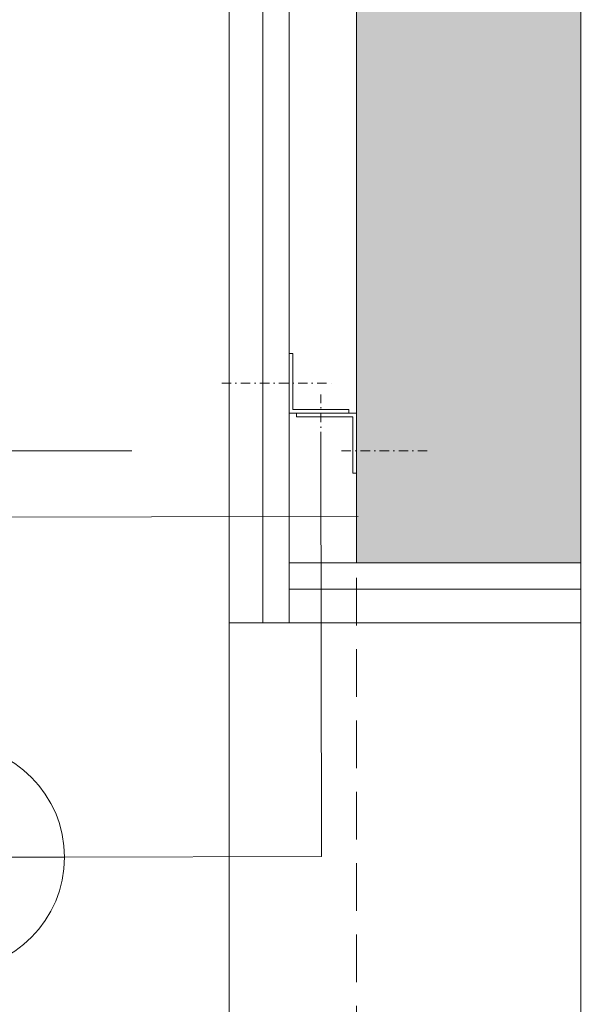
# Model space of a CAD drawing. Header units: millimetres. Extents: x -916886 to 3713765, y -2985421 to 1675785.
# Tile 110 of 656: x 5000 to 5762, y -28329 to -27014. Entities that reach past the tile are written whole.
import ezdxf
from ezdxf.enums import TextEntityAlignment as Align

# ---------------------------------------------------------------- set-up
doc = ezdxf.new("R2010")
doc.units = ezdxf.units.MM
doc.linetypes.add('DASHDOT', pattern=[25.4, 12.7, -6.35, 0, -6.35])
doc.linetypes.add('DASHED', pattern=[19.05, 12.7, -6.35])
doc.layers.get('Defpoints').update_dxf_attribs({"color": 8})
for name, color, linetype, lineweight in [('A99_N_kce-pohl', 1, 'Continuous', 9), ('A99_N_kce-rez-sil', 6, 'Continuous', 18), ('A99_N_kce-rez-ten', 1, 'Continuous', 9), ('A99_N_koty-200', 5, 'Continuous', 5), ('A99_N_koty-200 @ 200', 5, 'Continuous', 5), ('A99_N_koty-200 @ 50 (2)', 5, 'Continuous', 5), ('A99_N_sraf', 252, 'Continuous', 0), ('A99_N_sraf @ 200 VP1', 252, 'Continuous', 0), ('A99_N_sraf @ 200 VP10', 252, 'Continuous', 0), ('A99_N_sraf @ 200 VP11', 252, 'Continuous', 0), ('A99_N_sraf @ 200 VP12', 252, 'Continuous', 0), ('A99_N_sraf @ 200 VP13', 252, 'Continuous', 0), ('A99_N_sraf @ 200 VP14', 252, 'Continuous', 0), ('A99_N_sraf @ 200 VP15', 252, 'Continuous', 0), ('A99_N_sraf @ 200 VP16', 252, 'Continuous', 0), ('A99_N_sraf @ 200 VP17', 252, 'Continuous', 0), ('A99_N_sraf @ 200 VP18', 252, 'Continuous', 0), ('A99_N_sraf @ 200 VP19', 252, 'Continuous', 0), ('A99_N_sraf @ 200 VP2', 252, 'Continuous', 0), ('A99_N_sraf @ 200 VP20', 252, 'Continuous', 0), ('A99_N_sraf @ 200 VP21', 252, 'Continuous', 0), ('A99_N_sraf @ 200 VP22', 252, 'Continuous', 0), ('A99_N_sraf @ 200 VP23', 252, 'Continuous', 0), ('A99_N_sraf @ 200 VP24', 252, 'Continuous', 0), ('A99_N_sraf @ 200 VP25', 252, 'Continuous', 0), ('A99_N_sraf @ 200 VP26', 252, 'Continuous', 0), ('A99_N_sraf @ 200 VP27', 252, 'Continuous', 0), ('A99_N_sraf @ 200 VP28', 252, 'Continuous', 0), ('A99_N_sraf @ 200 VP29', 252, 'Continuous', 0), ('A99_N_sraf @ 200 VP3', 252, 'Continuous', 0), ('A99_N_sraf @ 200 VP30', 252, 'Continuous', 0), ('A99_N_sraf @ 200 VP32', 252, 'Continuous', 0), ('A99_N_sraf @ 200 VP33', 252, 'Continuous', 0), ('A99_N_sraf @ 200 VP34', 252, 'Continuous', 0), ('A99_N_sraf @ 200 VP35', 252, 'Continuous', 0), ('A99_N_sraf @ 200 VP36', 252, 'Continuous', 0), ('A99_N_sraf @ 200 VP37', 252, 'Continuous', 0), ('A99_N_sraf @ 200 VP39', 252, 'Continuous', 0), ('A99_N_sraf @ 200 VP4', 252, 'Continuous', 0), ('A99_N_sraf @ 200 VP40', 252, 'Continuous', 0), ('A99_N_sraf @ 200 VP41', 252, 'Continuous', 0), ('A99_N_sraf @ 200 VP42', 252, 'Continuous', 0), ('A99_N_sraf @ 200 VP43', 252, 'Continuous', 0), ('A99_N_sraf @ 200 VP46', 252, 'Continuous', 0), ('A99_N_sraf @ 200 VP47', 252, 'Continuous', 0), ('A99_N_sraf @ 200 VP48', 252, 'Continuous', 0), ('A99_N_sraf @ 200 VP49', 252, 'Continuous', 0), ('A99_N_sraf @ 200 VP50', 252, 'Continuous', 0), ('A99_N_sraf @ 200 VP51', 252, 'Continuous', 0), ('A99_N_sraf @ 200 VP6', 252, 'Continuous', 0), ('A99_N_sraf @ 200 VP7', 252, 'Continuous', 0), ('A99_N_sraf @ 200 VP8', 252, 'Continuous', 0), ('A99_N_sraf @ 200 VPModel', 252, 'Continuous', 0), ('A99_N_sraf @ 50 (2)', 252, 'Continuous', 0), ('A99_N_znaceni 100', 5, 'Continuous', 5), ('A99_N_znaceni 200', 5, 'Continuous', 5), ('A99_S_kce-pohl', 7, 'Continuous', 5), ('A99_S_kce-rez-sil', 7, 'Continuous', 15), ('A99_S_kce-rez-ten', 7, 'Continuous', 9)]:
    doc.layers.add(name, color=color, linetype=linetype, lineweight=lineweight)
doc.styles.add('A99_kota', font='isocpeur.ttf', dxfattribs={"height": 2})
doc.styles.add('A99_popis', font='isocpeur.ttf')
doc.linetypes.add('IZOLACE', pattern='A,0.00254,-2.54,[134,ltypeshp.shx,S=2.54,R=0,X=-2.54,Y=0],-5.08,[134,ltypeshp.shx,S=2.54,R=180,X=2.54,Y=0],-2.54', length=10.16254)
doc.dimstyles.new('A99_kota_200 new', dxfattribs={"dimscale": 200, "dimtxt": 2, "dimasz": 1.2, "dimexe": 0.5, "dimexo": 1.5, "dimgap": 0.5, "dimtad": 1, "dimdec": 0, "dimzin": 3, "dimdsep": 46, "dimtxsty": 'A99_kota', "dimblk": 'ARCHTICK', "dimcen": 2.5, "dimazin": 2, "dimtfac": 0.75, "dimtdec": 0, "dimtix": 1, "dimtmove": 2, "dimatfit": 0, "dimfxl": 0, "dimtolj": 1, "dimtzin": 0, "dimlwd": 5, "dimlwe": 5, "dimarcsym": 0})
pattern_1 = [(45, (0, 11815), (-42.42641, 42.42641), []), (45, (28.284, 11815), (-42.42641, 42.42641), []), (135, (48.024, 11820.6), (-42.42641, -42.42641), [40, -20]), (135, (62.166, 11834.74), (-42.42641, -42.42641), [40, -20])]
pattern_2 = [(315, (11815, 3e-12), (42.42641, 42.42641), []), (315, (11815, -28.284), (42.42641, 42.42641), []), (45, (11820.6, -48.024), (-42.42641, 42.42641), [40, -20]), (45, (11834.74, -62.166), (-42.42641, 42.42641), [40, -20])]
pattern_3 = [(135, (-11815, -5e-12), (-42.42641, -42.42641), []), (135, (-11815, 28.284), (-42.42641, -42.42641), []), (225, (-11820.6, 48.024), (42.42641, -42.42641), [40, -20]), (225, (-11834.74, 62.166), (42.42641, -42.42641), [40, -20])]

# ---------------------------------------------------------------- blocks, each defined once
blk = doc.blocks.new('_ArchTick')
at = {"color": 0, "linetype": 'ByBlock', "const_width": 0.15}
blk.add_lwpolyline([(-0.5, -0.5), (0.5, 0.5)], dxfattribs=at)
blk = doc.blocks.new('*D2942')
at = {"layer": 'A99_N_koty-200', "color": 0, "linetype": 'Continuous', "lineweight": 5, "transparency": 16777216}
for p, q in [((4865, -25370), (4640, -25370)), ((4665, -27590), (4665, -25370)), ((4865, -27590), (4640, -27590))]:
    blk.add_line(p, q, dxfattribs=at)
at = {"layer": 'Defpoints', "color": 0, "linetype": 'Continuous', "lineweight": 0, "transparency": 16777216}
for p in [(4665, -25370), (5450, -25370), (5450, -27590)]:
    blk.add_point(p, dxfattribs=at)
at = {"layer": 'A99_N_koty-200', "color": 0, "linetype": 'Continuous', "lineweight": 5, "transparency": 16777216, "xscale": 60, "yscale": 60, "zscale": 60}
for p, rotation in [((4665, -25370), 90), ((4665, -27590), 270)]:
    blk.add_blockref('_ArchTick', p, dxfattribs=dict(at, rotation=rotation))
at = {"layer": 'A99_N_koty-200', "color": 0, "linetype": 'Continuous', "transparency": 16777216, "insert": (4590, -26480), "char_height": 100, "attachment_point": 5, "rotation": 90, "style": 'A99_kota'}
blk.add_mtext('\\A1;2220', dxfattribs=at)
blk = doc.blocks.new('*D2943')
at = {"layer": 'A99_N_koty-200', "color": 0, "linetype": 'Continuous', "lineweight": 5, "transparency": 16777216}
for p, q in [((5150, -25370), (4255, -25370)), ((4355, -27590), (4355, -25370)), ((5150, -27590), (4255, -27590))]:
    blk.add_line(p, q, dxfattribs=at)
at = {"layer": 'Defpoints', "color": 0, "linetype": 'Continuous', "lineweight": 0, "transparency": 16777216}
for p in [(4355, -25370), (5450, -25370), (5450, -27590)]:
    blk.add_point(p, dxfattribs=at)
at = {"layer": 'A99_N_koty-200', "color": 0, "linetype": 'Continuous', "lineweight": 5, "transparency": 16777216, "xscale": 240, "yscale": 240, "zscale": 240}
for p, rotation in [((4355, -25370), 90), ((4355, -27590), 270)]:
    blk.add_blockref('_ArchTick', p, dxfattribs=dict(at, rotation=rotation))
at = {"layer": 'A99_N_koty-200', "color": 0, "linetype": 'Continuous', "transparency": 16777216, "insert": (4055, -26480), "char_height": 400, "attachment_point": 5, "rotation": 90, "style": 'A99_kota'}
blk.add_mtext('\\A1;2220', dxfattribs=at)
blk = doc.blocks.new('*D3165')
at = {"layer": 'A99_N_koty-200', "color": 0, "linetype": 'Continuous', "lineweight": 5, "transparency": 16777216}
for p, q in [((4980, -27820), (4255, -27820)), ((4355, -27820), (4355, -32820)), ((5150, -32820), (4255, -32820))]:
    blk.add_line(p, q, dxfattribs=at)
at = {"layer": 'Defpoints', "color": 0, "linetype": 'Continuous', "lineweight": 0, "transparency": 16777216}
for p in [(5280, -27820), (4355, -32820), (5450, -32820)]:
    blk.add_point(p, dxfattribs=at)
at = {"layer": 'A99_N_koty-200', "color": 0, "linetype": 'Continuous', "lineweight": 5, "transparency": 16777216, "xscale": 240, "yscale": 240, "zscale": 240}
for p, rotation in [((4355, -27820), 90), ((4355, -32820), 270)]:
    blk.add_blockref('_ArchTick', p, dxfattribs=dict(at, rotation=rotation))
at = {"layer": 'A99_N_koty-200', "color": 0, "linetype": 'Continuous', "transparency": 16777216, "insert": (4055, -30320), "char_height": 400, "attachment_point": 5, "rotation": 90, "style": 'A99_kota'}
blk.add_mtext('\\A1;5000', dxfattribs=at)
blk = doc.blocks.new('*D3166')
at = {"layer": 'A99_N_koty-200', "color": 0, "linetype": 'Continuous', "lineweight": 5, "transparency": 16777216}
for p, q in [((4865, -27820), (4640, -27820)), ((4665, -27820), (4665, -32820)), ((4865, -32820), (4640, -32820))]:
    blk.add_line(p, q, dxfattribs=at)
at = {"layer": 'Defpoints', "color": 0, "linetype": 'Continuous', "lineweight": 0, "transparency": 16777216}
for p in [(5280, -27820), (4665, -32820), (5450, -32820)]:
    blk.add_point(p, dxfattribs=at)
at = {"layer": 'A99_N_koty-200', "color": 0, "linetype": 'Continuous', "lineweight": 5, "transparency": 16777216, "xscale": 60, "yscale": 60, "zscale": 60}
for p, rotation in [((4665, -27820), 90), ((4665, -32820), 270)]:
    blk.add_blockref('_ArchTick', p, dxfattribs=dict(at, rotation=rotation))
at = {"layer": 'A99_N_koty-200', "color": 0, "linetype": 'Continuous', "transparency": 16777216, "insert": (4590, -30320), "char_height": 100, "attachment_point": 5, "rotation": 90, "style": 'A99_kota'}
blk.add_mtext('\\A1;5000', dxfattribs=at)
blk = doc.blocks.new('*D4035')
at = {"layer": 'A99_N_koty-200', "color": 0, "linetype": 'Continuous', "lineweight": 5, "transparency": 16777216}
for p, q in [((4355, -27590), (4355, -27350)), ((5150, -27590), (4255, -27590)), ((4355, -27820), (4355, -27590)), ((4980, -27820), (4255, -27820)), ((4355, -27820), (4355, -28060))]:
    blk.add_line(p, q, dxfattribs=at)
at = {"layer": 'Defpoints', "color": 0, "linetype": 'Continuous', "lineweight": 0, "transparency": 16777216}
for p in [(4355, -27590), (5450, -27590), (5280, -27820)]:
    blk.add_point(p, dxfattribs=at)
at = {"layer": 'A99_N_koty-200', "color": 0, "linetype": 'Continuous', "lineweight": 5, "transparency": 16777216, "xscale": 240, "yscale": 240, "zscale": 240}
for p, rotation in [((4355, -27590), 270), ((4355, -27820), 90)]:
    blk.add_blockref('_ArchTick', p, dxfattribs=dict(at, rotation=rotation))
at = {"layer": 'A99_N_koty-200', "color": 0, "linetype": 'Continuous', "transparency": 16777216, "insert": (4055, -28400), "char_height": 400, "attachment_point": 5, "rotation": 90, "style": 'A99_kota'}
blk.add_mtext('\\A1;230', dxfattribs=at)
blk = doc.blocks.new('*D4036')
at = {"layer": 'A99_N_koty-200', "color": 0, "linetype": 'Continuous', "lineweight": 5, "transparency": 16777216}
for p, q in [((4865, -27590), (4640, -27590)), ((4665, -27820), (4665, -27590)), ((4865, -27820), (4640, -27820))]:
    blk.add_line(p, q, dxfattribs=at)
at = {"layer": 'Defpoints', "color": 0, "linetype": 'Continuous', "lineweight": 0, "transparency": 16777216}
for p in [(4665, -27590), (5450, -27590), (5280, -27820)]:
    blk.add_point(p, dxfattribs=at)
at = {"layer": 'A99_N_koty-200', "color": 0, "linetype": 'Continuous', "lineweight": 5, "transparency": 16777216, "xscale": 60, "yscale": 60, "zscale": 60}
for p, rotation in [((4665, -27590), 90), ((4665, -27820), 270)]:
    blk.add_blockref('_ArchTick', p, dxfattribs=dict(at, rotation=rotation))
at = {"layer": 'A99_N_koty-200', "color": 0, "linetype": 'Continuous', "transparency": 16777216, "insert": (4590, -27690), "char_height": 100, "attachment_point": 5, "rotation": 90, "style": 'A99_kota'}
blk.add_mtext('\\A1;230', dxfattribs=at)
blk = doc.blocks.new('*D4074')
at = {"layer": 'A99_N_koty-200', "color": 0, "linetype": 'Continuous', "lineweight": 5, "transparency": 16777216}
for p, q in [((4465, -18370), (4240, -18370)), ((4265, -18370), (4265, -27820)), ((4465, -27820), (4240, -27820))]:
    blk.add_line(p, q, dxfattribs=at)
at = {"layer": 'Defpoints', "color": 0, "linetype": 'Continuous', "lineweight": 0, "transparency": 16777216}
for p in [(4812.5, -18370), (4265, -27820), (5280, -27820)]:
    blk.add_point(p, dxfattribs=at)
at = {"layer": 'A99_N_koty-200', "color": 0, "linetype": 'Continuous', "lineweight": 5, "transparency": 16777216, "xscale": 60, "yscale": 60, "zscale": 60}
for p, rotation in [((4265, -18370), 90), ((4265, -27820), 270)]:
    blk.add_blockref('_ArchTick', p, dxfattribs=dict(at, rotation=rotation))
at = {"layer": 'A99_N_koty-200', "color": 0, "linetype": 'Continuous', "transparency": 16777216, "insert": (4190, -23095), "char_height": 100, "attachment_point": 5, "rotation": 90, "style": 'A99_kota'}
blk.add_mtext('\\A1;9450', dxfattribs=at)
blk = doc.blocks.new('*D4075')
at = {"layer": 'A99_N_koty-200', "color": 0, "linetype": 'Continuous', "lineweight": 5, "transparency": 16777216}
for p, q in [((4377.5, -18370), (3477.5, -18370)), ((3577.5, -18370), (3577.5, -27820)), ((4377.5, -27820), (3477.5, -27820))]:
    blk.add_line(p, q, dxfattribs=at)
at = {"layer": 'Defpoints', "color": 0, "linetype": 'Continuous', "lineweight": 0, "transparency": 16777216}
for p in [(4812.5, -18370), (3577.5, -27820), (5280, -27820)]:
    blk.add_point(p, dxfattribs=at)
at = {"layer": 'A99_N_koty-200', "color": 0, "linetype": 'Continuous', "lineweight": 5, "transparency": 16777216, "xscale": 240, "yscale": 240, "zscale": 240}
for p, rotation in [((3577.5, -18370), 90), ((3577.5, -27820), 270)]:
    blk.add_blockref('_ArchTick', p, dxfattribs=dict(at, rotation=rotation))
at = {"layer": 'A99_N_koty-200', "color": 0, "linetype": 'Continuous', "transparency": 16777216, "insert": (3277.5, -23400), "char_height": 400, "attachment_point": 5, "rotation": 90, "style": 'A99_kota'}
blk.add_mtext('\\A1;9450', dxfattribs=at)
blk = doc.blocks.new('*D4080')
at = {"layer": 'A99_N_koty-200', "color": 0, "linetype": 'Continuous', "lineweight": 5, "transparency": 16777216}
for p, q in [((4377.5, -27820), (3477.5, -27820)), ((3577.5, -27820), (3577.5, -29800.6)), ((3577.5, -32670), (3577.5, -31080.6)), ((4377.5, -32670), (3477.5, -32670))]:
    blk.add_line(p, q, dxfattribs=at)
at = {"layer": 'Defpoints', "color": 0, "linetype": 'Continuous', "lineweight": 0, "transparency": 16777216}
for p in [(5280, -27820), (3577.5, -32670), (5280, -32670)]:
    blk.add_point(p, dxfattribs=at)
at = {"layer": 'A99_N_koty-200', "color": 0, "linetype": 'Continuous', "lineweight": 5, "transparency": 16777216, "xscale": 240, "yscale": 240, "zscale": 240}
for p, rotation in [((3577.5, -27820), 90), ((3577.5, -32670), 270)]:
    blk.add_blockref('_ArchTick', p, dxfattribs=dict(at, rotation=rotation))
at = {"layer": 'A99_N_koty-200', "color": 0, "linetype": 'Continuous', "transparency": 16777216, "insert": (3317.5, -30440.6), "char_height": 400, "attachment_point": 5, "rotation": 90, "style": 'A99_kota'}
blk.add_mtext('\\A1;4850', dxfattribs=at)
blk = doc.blocks.new('*D4081')
at = {"layer": 'A99_N_koty-200', "color": 0, "linetype": 'Continuous', "lineweight": 5, "transparency": 16777216}
for p, q in [((4465, -27820), (4240, -27820)), ((4265, -27820), (4265, -30160)), ((4265, -32670), (4265, -30480)), ((4465, -32670), (4240, -32670))]:
    blk.add_line(p, q, dxfattribs=at)
at = {"layer": 'Defpoints', "color": 0, "linetype": 'Continuous', "lineweight": 0, "transparency": 16777216}
for p in [(5280, -27820), (4265, -32670), (5280, -32670)]:
    blk.add_point(p, dxfattribs=at)
at = {"layer": 'A99_N_koty-200', "color": 0, "linetype": 'Continuous', "lineweight": 5, "transparency": 16777216, "xscale": 60, "yscale": 60, "zscale": 60}
for p, rotation in [((4265, -27820), 90), ((4265, -32670), 270)]:
    blk.add_blockref('_ArchTick', p, dxfattribs=dict(at, rotation=rotation))
at = {"layer": 'A99_N_koty-200', "color": 0, "linetype": 'Continuous', "transparency": 16777216, "insert": (4200, -30320), "char_height": 100, "attachment_point": 5, "rotation": 90, "style": 'A99_kota'}
blk.add_mtext('\\A1;4850', dxfattribs=at)
blk = doc.blocks.new('*D4083')
at = {"layer": 'A99_N_koty-200', "color": 0, "linetype": 'Continuous', "lineweight": 5, "transparency": 16777216}
for p, q in [((6500, -27740), (6500, -27680)), ((6300, -27740), (6525, -27740)), ((6500, -27740), (6500, -27820)), ((6300, -27820), (6525, -27820)), ((6500, -27820), (6500, -27880))]:
    blk.add_line(p, q, dxfattribs=at)
at = {"layer": 'Defpoints', "color": 0, "linetype": 'Continuous', "lineweight": 0, "transparency": 16777216}
for p in [(5750, -27740), (5750, -27820), (6500, -27820)]:
    blk.add_point(p, dxfattribs=at)
at = {"layer": 'A99_N_koty-200', "color": 0, "linetype": 'Continuous', "lineweight": 5, "transparency": 16777216, "xscale": 60, "yscale": 60, "zscale": 60}
for p, rotation in [((6500, -27740), 270), ((6500, -27820), 90)]:
    blk.add_blockref('_ArchTick', p, dxfattribs=dict(at, rotation=rotation))
at = {"layer": 'A99_N_koty-200', "color": 0, "linetype": 'Continuous', "transparency": 16777216, "insert": (6430, -27925), "char_height": 100, "attachment_point": 5, "rotation": 90, "style": 'A99_kota'}
blk.add_mtext('\\A1;80', dxfattribs=at)
blk = doc.blocks.new('*D4084')
at = {"layer": 'A99_N_koty-200', "color": 0, "linetype": 'Continuous', "lineweight": 5, "transparency": 16777216}
for p, q in [((7697.5, -27740), (7697.5, -27500)), ((6897.5, -27740), (7797.5, -27740)), ((7697.5, -27740), (7697.5, -27820)), ((6897.5, -27820), (7797.5, -27820)), ((7697.5, -27820), (7697.5, -28060))]:
    blk.add_line(p, q, dxfattribs=at)
at = {"layer": 'Defpoints', "color": 0, "linetype": 'Continuous', "lineweight": 0, "transparency": 16777216}
for p in [(5750, -27740), (5750, -27820), (7697.5, -27820)]:
    blk.add_point(p, dxfattribs=at)
at = {"layer": 'A99_N_koty-200', "color": 0, "linetype": 'Continuous', "lineweight": 5, "transparency": 16777216, "xscale": 240, "yscale": 240, "zscale": 240}
for p, rotation in [((7697.5, -27740), 270), ((7697.5, -27820), 90)]:
    blk.add_blockref('_ArchTick', p, dxfattribs=dict(at, rotation=rotation))
at = {"layer": 'A99_N_koty-200', "color": 0, "linetype": 'Continuous', "transparency": 16777216, "insert": (7362.5, -27220), "char_height": 400, "attachment_point": 5, "rotation": 90, "style": 'A99_kota'}
blk.add_mtext('\\A1;80', dxfattribs=at)
blk = doc.blocks.new('*U20')
at = {"color": 0, "linetype": 'ByBlock'}
blk.add_line((-3.02, 0), (3.02, 0), dxfattribs=at)
blk.add_circle((0, 0), 3.02, dxfattribs=at)
at = {"color": 0, "linetype": 'ByBlock', "style": 'A99_popis'}
for tag, p in [('KATEGORIE', (0, 1.31)), ('PRVEK', (0, -1.298))]:
    blk.add_attdef(tag, text='', height=2, dxfattribs=at).set_placement(p, align=Align.MIDDLE_CENTER)
blk = doc.blocks.new('*U5313')
at = {"layer": 'A99_N_sraf @ 200 VP1', "linetype": 'Continuous', "lineweight": 0}
h = blk.add_hatch(dxfattribs=at)
h.set_pattern_fill('ZDIVO-PLYNOSILIK', color=9, scale=0.1)
h.set_pattern_definition(pattern_1)
h.paths.add_polyline_path([(5450, -18520), (5450, -27740), (5750, -27740), (5750, -19160), (5660, -19160), (5660, -19090), (5750, -19090), (5750, -18520)])
at = {"layer": 'A99_N_sraf @ 200 VP10', "linetype": 'Continuous', "lineweight": 0}
h = blk.add_hatch(dxfattribs=at)
h.set_pattern_fill('ZDIVO-PLYNOSILIK', color=9, scale=0.1)
h.set_pattern_definition(pattern_1)
h.paths.add_polyline_path([(5450, -18520), (5450, -27740), (5750, -27740), (5750, -19160), (5660, -19160), (5660, -19090), (5750, -19090), (5750, -18520)])
at = {"layer": 'A99_N_sraf @ 200 VP11', "linetype": 'Continuous', "lineweight": 0}
h = blk.add_hatch(dxfattribs=at)
h.set_pattern_fill('ZDIVO-PLYNOSILIK', color=9, scale=0.1)
h.set_pattern_definition(pattern_1)
h.paths.add_polyline_path([(5450, -18520), (5450, -27740), (5750, -27740), (5750, -19160), (5660, -19160), (5660, -19090), (5750, -19090), (5750, -18520)])
at = {"layer": 'A99_N_sraf @ 200 VP12', "linetype": 'Continuous', "lineweight": 0}
h = blk.add_hatch(dxfattribs=at)
h.set_pattern_fill('ZDIVO-PLYNOSILIK', color=9, scale=0.1)
h.set_pattern_definition(pattern_1)
h.paths.add_polyline_path([(5450, -18520), (5450, -27740), (5750, -27740), (5750, -19160), (5660, -19160), (5660, -19090), (5750, -19090), (5750, -18520)])
at = {"layer": 'A99_N_sraf @ 200 VP13', "linetype": 'Continuous', "lineweight": 0}
h = blk.add_hatch(dxfattribs=at)
h.set_pattern_fill('ZDIVO-PLYNOSILIK', color=9, scale=0.1)
h.set_pattern_definition(pattern_2)
h.paths.add_polyline_path([(5450, -18520), (5450, -27740), (5750, -27740), (5750, -19160), (5660, -19160), (5660, -19090), (5750, -19090), (5750, -18520)])
at = {"layer": 'A99_N_sraf @ 200 VP14', "linetype": 'Continuous', "lineweight": 0}
h = blk.add_hatch(dxfattribs=at)
h.set_pattern_fill('ZDIVO-PLYNOSILIK', color=9, scale=0.1)
h.set_pattern_definition(pattern_1)
h.paths.add_polyline_path([(5450, -18520), (5450, -27740), (5750, -27740), (5750, -19160), (5660, -19160), (5660, -19090), (5750, -19090), (5750, -18520)])
at = {"layer": 'A99_N_sraf @ 200 VP15', "linetype": 'Continuous', "lineweight": 0}
h = blk.add_hatch(dxfattribs=at)
h.set_pattern_fill('ZDIVO-PLYNOSILIK', color=9, scale=0.1)
h.set_pattern_definition(pattern_1)
h.paths.add_polyline_path([(5450, -18520), (5450, -27740), (5750, -27740), (5750, -19160), (5660, -19160), (5660, -19090), (5750, -19090), (5750, -18520)])
at = {"layer": 'A99_N_sraf @ 200 VP16', "linetype": 'Continuous', "lineweight": 0}
h = blk.add_hatch(dxfattribs=at)
h.set_pattern_fill('ZDIVO-PLYNOSILIK', color=9, scale=0.1)
h.set_pattern_definition(pattern_2)
h.paths.add_polyline_path([(5450, -18520), (5450, -27740), (5750, -27740), (5750, -19160), (5660, -19160), (5660, -19090), (5750, -19090), (5750, -18520)])
at = {"layer": 'A99_N_sraf @ 200 VP17', "linetype": 'Continuous', "lineweight": 0}
h = blk.add_hatch(dxfattribs=at)
h.set_pattern_fill('ZDIVO-PLYNOSILIK', color=9, scale=0.1)
h.set_pattern_definition(pattern_1)
h.paths.add_polyline_path([(5450, -18520), (5450, -27740), (5750, -27740), (5750, -19160), (5660, -19160), (5660, -19090), (5750, -19090), (5750, -18520)])
at = {"layer": 'A99_N_sraf @ 200 VP18', "linetype": 'Continuous', "lineweight": 0}
h = blk.add_hatch(dxfattribs=at)
h.set_pattern_fill('ZDIVO-PLYNOSILIK', color=9, scale=0.1)
h.set_pattern_definition(pattern_3)
h.paths.add_polyline_path([(5450, -18520), (5450, -27740), (5750, -27740), (5750, -19160), (5660, -19160), (5660, -19090), (5750, -19090), (5750, -18520)])
at = {"layer": 'A99_N_sraf @ 200 VP19', "linetype": 'Continuous', "lineweight": 0}
h = blk.add_hatch(dxfattribs=at)
h.set_pattern_fill('ZDIVO-PLYNOSILIK', color=9, scale=0.1)
h.set_pattern_definition(pattern_2)
h.paths.add_polyline_path([(5450, -18520), (5450, -27740), (5750, -27740), (5750, -19160), (5660, -19160), (5660, -19090), (5750, -19090), (5750, -18520)])
at = {"layer": 'A99_N_sraf @ 200 VP2', "linetype": 'Continuous', "lineweight": 0}
h = blk.add_hatch(dxfattribs=at)
h.set_pattern_fill('ZDIVO-PLYNOSILIK', color=9, scale=0.1)
h.set_pattern_definition(pattern_1)
h.paths.add_polyline_path([(5450, -18520), (5450, -27740), (5750, -27740), (5750, -19160), (5660, -19160), (5660, -19090), (5750, -19090), (5750, -18520)])
at = {"layer": 'A99_N_sraf @ 200 VP20', "linetype": 'Continuous', "lineweight": 0}
h = blk.add_hatch(dxfattribs=at)
h.set_pattern_fill('ZDIVO-PLYNOSILIK', color=9, scale=0.1)
h.set_pattern_definition(pattern_1)
h.paths.add_polyline_path([(5450, -18520), (5450, -27740), (5750, -27740), (5750, -19160), (5660, -19160), (5660, -19090), (5750, -19090), (5750, -18520)])
at = {"layer": 'A99_N_sraf @ 200 VP21', "linetype": 'Continuous', "lineweight": 0}
h = blk.add_hatch(dxfattribs=at)
h.set_pattern_fill('ZDIVO-PLYNOSILIK', color=9, scale=0.1)
h.set_pattern_definition(pattern_1)
h.paths.add_polyline_path([(5450, -18520), (5450, -27740), (5750, -27740), (5750, -19160), (5660, -19160), (5660, -19090), (5750, -19090), (5750, -18520)])
at = {"layer": 'A99_N_sraf @ 200 VP22', "linetype": 'Continuous', "lineweight": 0}
h = blk.add_hatch(dxfattribs=at)
h.set_pattern_fill('ZDIVO-PLYNOSILIK', color=9, scale=0.1)
h.set_pattern_definition(pattern_3)
h.paths.add_polyline_path([(5450, -18520), (5450, -27740), (5750, -27740), (5750, -19160), (5660, -19160), (5660, -19090), (5750, -19090), (5750, -18520)])
at = {"layer": 'A99_N_sraf @ 200 VP23', "linetype": 'Continuous', "lineweight": 0}
h = blk.add_hatch(dxfattribs=at)
h.set_pattern_fill('ZDIVO-PLYNOSILIK', color=9, scale=0.1)
h.set_pattern_definition(pattern_2)
h.paths.add_polyline_path([(5450, -18520), (5450, -27740), (5750, -27740), (5750, -19160), (5660, -19160), (5660, -19090), (5750, -19090), (5750, -18520)])
at = {"layer": 'A99_N_sraf @ 200 VP24', "linetype": 'Continuous', "lineweight": 0}
h = blk.add_hatch(dxfattribs=at)
h.set_pattern_fill('ZDIVO-PLYNOSILIK', color=9, scale=0.1)
h.set_pattern_definition(pattern_1)
h.paths.add_polyline_path([(5450, -18520), (5450, -27740), (5750, -27740), (5750, -19160), (5660, -19160), (5660, -19090), (5750, -19090), (5750, -18520)])
at = {"layer": 'A99_N_sraf @ 200 VP25', "linetype": 'Continuous', "lineweight": 0}
h = blk.add_hatch(dxfattribs=at)
h.set_pattern_fill('ZDIVO-PLYNOSILIK', color=9, scale=0.1)
h.set_pattern_definition(pattern_1)
h.paths.add_polyline_path([(5450, -18520), (5450, -27740), (5750, -27740), (5750, -19160), (5660, -19160), (5660, -19090), (5750, -19090), (5750, -18520)])
at = {"layer": 'A99_N_sraf @ 200 VP26', "linetype": 'Continuous', "lineweight": 0}
h = blk.add_hatch(dxfattribs=at)
h.set_pattern_fill('ZDIVO-PLYNOSILIK', color=9, scale=0.1)
h.set_pattern_definition(pattern_1)
h.paths.add_polyline_path([(5450, -18520), (5450, -27740), (5750, -27740), (5750, -19160), (5660, -19160), (5660, -19090), (5750, -19090), (5750, -18520)])
at = {"layer": 'A99_N_sraf @ 200 VP27', "linetype": 'Continuous', "lineweight": 0}
h = blk.add_hatch(dxfattribs=at)
h.set_pattern_fill('ZDIVO-PLYNOSILIK', color=9, scale=0.1)
h.set_pattern_definition(pattern_3)
h.paths.add_polyline_path([(5450, -18520), (5450, -27740), (5750, -27740), (5750, -19160), (5660, -19160), (5660, -19090), (5750, -19090), (5750, -18520)])
at = {"layer": 'A99_N_sraf @ 200 VP28', "linetype": 'Continuous', "lineweight": 0}
h = blk.add_hatch(dxfattribs=at)
h.set_pattern_fill('ZDIVO-PLYNOSILIK', color=9, scale=0.1)
h.set_pattern_definition(pattern_1)
h.paths.add_polyline_path([(5450, -18520), (5450, -27740), (5750, -27740), (5750, -19160), (5660, -19160), (5660, -19090), (5750, -19090), (5750, -18520)])
at = {"layer": 'A99_N_sraf @ 200 VP29', "linetype": 'Continuous', "lineweight": 0}
h = blk.add_hatch(dxfattribs=at)
h.set_pattern_fill('ZDIVO-PLYNOSILIK', color=9, scale=0.1)
h.set_pattern_definition(pattern_1)
h.paths.add_polyline_path([(5450, -18520), (5450, -27740), (5750, -27740), (5750, -19160), (5660, -19160), (5660, -19090), (5750, -19090), (5750, -18520)])
at = {"layer": 'A99_N_sraf @ 200 VP3', "linetype": 'Continuous', "lineweight": 0}
h = blk.add_hatch(dxfattribs=at)
h.set_pattern_fill('ZDIVO-PLYNOSILIK', color=9, scale=0.1)
h.set_pattern_definition(pattern_1)
h.paths.add_polyline_path([(5450, -18520), (5450, -27740), (5750, -27740), (5750, -19160), (5660, -19160), (5660, -19090), (5750, -19090), (5750, -18520)])
at = {"layer": 'A99_N_sraf @ 200 VP30', "linetype": 'Continuous', "lineweight": 0}
h = blk.add_hatch(dxfattribs=at)
h.set_pattern_fill('ZDIVO-PLYNOSILIK', color=9, scale=0.1)
h.set_pattern_definition(pattern_1)
h.paths.add_polyline_path([(5450, -18520), (5450, -27740), (5750, -27740), (5750, -19160), (5660, -19160), (5660, -19090), (5750, -19090), (5750, -18520)])
at = {"layer": 'A99_N_sraf @ 200 VP32', "linetype": 'Continuous', "lineweight": 0}
h = blk.add_hatch(dxfattribs=at)
h.set_pattern_fill('ZDIVO-PLYNOSILIK', color=9, scale=0.1)
h.set_pattern_definition(pattern_1)
h.paths.add_polyline_path([(5450, -18520), (5450, -27740), (5750, -27740), (5750, -19160), (5660, -19160), (5660, -19090), (5750, -19090), (5750, -18520)])
at = {"layer": 'A99_N_sraf @ 200 VP33', "linetype": 'Continuous', "lineweight": 0}
h = blk.add_hatch(dxfattribs=at)
h.set_pattern_fill('ZDIVO-PLYNOSILIK', color=9, scale=0.1)
h.set_pattern_definition(pattern_1)
h.paths.add_polyline_path([(5450, -18520), (5450, -27740), (5750, -27740), (5750, -19160), (5660, -19160), (5660, -19090), (5750, -19090), (5750, -18520)])
at = {"layer": 'A99_N_sraf @ 200 VP34', "linetype": 'Continuous', "lineweight": 0}
h = blk.add_hatch(dxfattribs=at)
h.set_pattern_fill('ZDIVO-PLYNOSILIK', color=9, scale=0.1)
h.set_pattern_definition(pattern_1)
h.paths.add_polyline_path([(5450, -18520), (5450, -27740), (5750, -27740), (5750, -19160), (5660, -19160), (5660, -19090), (5750, -19090), (5750, -18520)])
at = {"layer": 'A99_N_sraf @ 200 VP35', "linetype": 'Continuous', "lineweight": 0}
h = blk.add_hatch(dxfattribs=at)
h.set_pattern_fill('ZDIVO-PLYNOSILIK', color=9, scale=0.1)
h.set_pattern_definition(pattern_1)
h.paths.add_polyline_path([(5450, -18520), (5450, -27740), (5750, -27740), (5750, -19160), (5660, -19160), (5660, -19090), (5750, -19090), (5750, -18520)])
at = {"layer": 'A99_N_sraf @ 200 VP36', "linetype": 'Continuous', "lineweight": 0}
h = blk.add_hatch(dxfattribs=at)
h.set_pattern_fill('ZDIVO-PLYNOSILIK', color=9, scale=0.1)
h.set_pattern_definition(pattern_1)
h.paths.add_polyline_path([(5450, -18520), (5450, -27740), (5750, -27740), (5750, -19160), (5660, -19160), (5660, -19090), (5750, -19090), (5750, -18520)])
at = {"layer": 'A99_N_sraf @ 200 VP37', "linetype": 'Continuous', "lineweight": 0}
h = blk.add_hatch(dxfattribs=at)
h.set_pattern_fill('ZDIVO-PLYNOSILIK', color=9, scale=0.1)
h.set_pattern_definition(pattern_1)
h.paths.add_polyline_path([(5450, -18520), (5450, -27740), (5750, -27740), (5750, -19160), (5660, -19160), (5660, -19090), (5750, -19090), (5750, -18520)])
at = {"layer": 'A99_N_sraf @ 200 VP39', "linetype": 'Continuous', "lineweight": 0}
h = blk.add_hatch(dxfattribs=at)
h.set_pattern_fill('ZDIVO-PLYNOSILIK', color=9, scale=0.1)
h.set_pattern_definition(pattern_1)
h.paths.add_polyline_path([(5450, -18520), (5450, -27740), (5750, -27740), (5750, -19160), (5660, -19160), (5660, -19090), (5750, -19090), (5750, -18520)])
at = {"layer": 'A99_N_sraf @ 200 VP4', "linetype": 'Continuous', "lineweight": 0}
h = blk.add_hatch(dxfattribs=at)
h.set_pattern_fill('ZDIVO-PLYNOSILIK', color=9, scale=0.1)
h.set_pattern_definition(pattern_1)
h.paths.add_polyline_path([(5450, -18520), (5450, -27740), (5750, -27740), (5750, -19160), (5660, -19160), (5660, -19090), (5750, -19090), (5750, -18520)])
at = {"layer": 'A99_N_sraf @ 200 VP40', "linetype": 'Continuous', "lineweight": 0}
h = blk.add_hatch(dxfattribs=at)
h.set_pattern_fill('ZDIVO-PLYNOSILIK', color=9, scale=0.1)
h.set_pattern_definition(pattern_1)
h.paths.add_polyline_path([(5450, -18520), (5450, -27740), (5750, -27740), (5750, -19160), (5660, -19160), (5660, -19090), (5750, -19090), (5750, -18520)])
at = {"layer": 'A99_N_sraf @ 200 VP41', "linetype": 'Continuous', "lineweight": 0}
h = blk.add_hatch(dxfattribs=at)
h.set_pattern_fill('ZDIVO-PLYNOSILIK', color=9, scale=0.1)
h.set_pattern_definition(pattern_1)
h.paths.add_polyline_path([(5450, -18520), (5450, -27740), (5750, -27740), (5750, -19160), (5660, -19160), (5660, -19090), (5750, -19090), (5750, -18520)])
at = {"layer": 'A99_N_sraf @ 200 VP42', "linetype": 'Continuous', "lineweight": 0}
h = blk.add_hatch(dxfattribs=at)
h.set_pattern_fill('ZDIVO-PLYNOSILIK', color=9, scale=0.1)
h.set_pattern_definition(pattern_1)
h.paths.add_polyline_path([(5450, -18520), (5450, -27740), (5750, -27740), (5750, -19160), (5660, -19160), (5660, -19090), (5750, -19090), (5750, -18520)])
at = {"layer": 'A99_N_sraf @ 200 VP43', "linetype": 'Continuous', "lineweight": 0}
h = blk.add_hatch(dxfattribs=at)
h.set_pattern_fill('ZDIVO-PLYNOSILIK', color=9, scale=0.1)
h.set_pattern_definition([(315, (11815, -3e-12), (42.42641, 42.42641), []), (315, (11815, -28.284), (42.42641, 42.42641), []), (45, (11820.6, -48.024), (-42.42641, 42.42641), [40, -20]), (45, (11834.74, -62.166), (-42.42641, 42.42641), [40, -20])])
h.paths.add_polyline_path([(5450, -18520), (5450, -27740), (5750, -27740), (5750, -19160), (5660, -19160), (5660, -19090), (5750, -19090), (5750, -18520)])
at = {"layer": 'A99_N_sraf @ 200 VP46', "linetype": 'Continuous', "lineweight": 0}
h = blk.add_hatch(dxfattribs=at)
h.set_pattern_fill('ZDIVO-PLYNOSILIK', color=9, scale=0.1)
h.set_pattern_definition(pattern_1)
h.paths.add_polyline_path([(5450, -18520), (5450, -27740), (5750, -27740), (5750, -19160), (5660, -19160), (5660, -19090), (5750, -19090), (5750, -18520)])
at = {"layer": 'A99_N_sraf @ 200 VP47', "linetype": 'Continuous', "lineweight": 0}
h = blk.add_hatch(dxfattribs=at)
h.set_pattern_fill('ZDIVO-PLYNOSILIK', color=9, scale=0.1)
h.set_pattern_definition(pattern_1)
h.paths.add_polyline_path([(5450, -18520), (5450, -27740), (5750, -27740), (5750, -19160), (5660, -19160), (5660, -19090), (5750, -19090), (5750, -18520)])
at = {"layer": 'A99_N_sraf @ 200 VP48', "linetype": 'Continuous', "lineweight": 0}
h = blk.add_hatch(dxfattribs=at)
h.set_pattern_fill('ZDIVO-PLYNOSILIK', color=9, scale=0.1)
h.set_pattern_definition(pattern_3)
h.paths.add_polyline_path([(5450, -18520), (5450, -27740), (5750, -27740), (5750, -19160), (5660, -19160), (5660, -19090), (5750, -19090), (5750, -18520)])
at = {"layer": 'A99_N_sraf @ 200 VP49', "linetype": 'Continuous', "lineweight": 0}
h = blk.add_hatch(dxfattribs=at)
h.set_pattern_fill('ZDIVO-PLYNOSILIK', color=9, scale=0.1)
h.set_pattern_definition(pattern_1)
h.paths.add_polyline_path([(5450, -18520), (5450, -27740), (5750, -27740), (5750, -19160), (5660, -19160), (5660, -19090), (5750, -19090), (5750, -18520)])
at = {"layer": 'A99_N_sraf @ 200 VP50', "linetype": 'Continuous', "lineweight": 0}
h = blk.add_hatch(dxfattribs=at)
h.set_pattern_fill('ZDIVO-PLYNOSILIK', color=9, scale=0.1)
h.set_pattern_definition(pattern_1)
h.paths.add_polyline_path([(5450, -18520), (5450, -27740), (5750, -27740), (5750, -19160), (5660, -19160), (5660, -19090), (5750, -19090), (5750, -18520)])
at = {"layer": 'A99_N_sraf @ 200 VP51', "linetype": 'Continuous', "lineweight": 0}
h = blk.add_hatch(dxfattribs=at)
h.set_pattern_fill('ZDIVO-PLYNOSILIK', color=9, scale=0.1)
h.set_pattern_definition(pattern_1)
h.paths.add_polyline_path([(5450, -18520), (5450, -27740), (5750, -27740), (5750, -19160), (5660, -19160), (5660, -19090), (5750, -19090), (5750, -18520)])
at = {"layer": 'A99_N_sraf @ 200 VP6', "linetype": 'Continuous', "lineweight": 0}
h = blk.add_hatch(dxfattribs=at)
h.set_pattern_fill('ZDIVO-PLYNOSILIK', color=9, scale=0.1)
h.set_pattern_definition(pattern_1)
h.paths.add_polyline_path([(5450, -18520), (5450, -27740), (5750, -27740), (5750, -19160), (5660, -19160), (5660, -19090), (5750, -19090), (5750, -18520)])
at = {"layer": 'A99_N_sraf @ 200 VP7', "linetype": 'Continuous', "lineweight": 0}
h = blk.add_hatch(dxfattribs=at)
h.set_pattern_fill('ZDIVO-PLYNOSILIK', color=9, scale=0.1)
h.set_pattern_definition(pattern_1)
h.paths.add_polyline_path([(5450, -18520), (5450, -27740), (5750, -27740), (5750, -19160), (5660, -19160), (5660, -19090), (5750, -19090), (5750, -18520)])
at = {"layer": 'A99_N_sraf @ 200 VP8', "linetype": 'Continuous', "lineweight": 0}
h = blk.add_hatch(dxfattribs=at)
h.set_pattern_fill('ZDIVO-PLYNOSILIK', color=9, scale=0.1)
h.set_pattern_definition(pattern_1)
h.paths.add_polyline_path([(5450, -18520), (5450, -27740), (5750, -27740), (5750, -19160), (5660, -19160), (5660, -19090), (5750, -19090), (5750, -18520)])
at = {"layer": 'A99_N_sraf @ 200 VPModel', "linetype": 'Continuous', "lineweight": 0}
h = blk.add_hatch(dxfattribs=at)
h.set_pattern_fill('ZDIVO-PLYNOSILIK', color=9, scale=0.1)
h.set_pattern_definition(pattern_1)
h.paths.add_polyline_path([(5450, -18520), (5450, -27740), (5750, -27740), (5750, -19160), (5660, -19160), (5660, -19090), (5750, -19090), (5750, -18520)])
at = {"layer": 'A99_N_sraf @ 50 (2)', "linetype": 'Continuous', "lineweight": 0}
h = blk.add_hatch(dxfattribs=at)
h.set_pattern_fill('ZDIVO-PLYNOSILIK', color=9, scale=0.1)
h.set_pattern_definition([(45, (0, 11815), (-10.6066017, 10.6066017), []), (45, (7.071, 11815), (-10.6066017, 10.6066017), []), (135, (12.006, 11816.4), (-10.6066017, -10.6066017), [10, -5]), (135, (15.542, 11819.935), (-10.6066017, -10.6066017), [10, -5])])
h.paths.add_polyline_path([(5450, -18520), (5450, -27740), (5750, -27740), (5750, -19160), (5660, -19160), (5660, -19090), (5750, -19090), (5750, -18520)])
blk = doc.blocks.new('*U4706')
at = {"layer": 'A99_N_koty-200 @ 200', "linetype": 'Continuous'}
dim = blk.add_linear_dim(base=(4355, -25370), p1=(5450, -27590), p2=(5450, -25370), angle=90, dimstyle='A99_kota_200 new', override={"dimscale": 200, "dimtix": 1, "dimtofl": 1, "dimtmove": 1, "dimatfit": 0}, dxfattribs=at)
dim.commit()
dim.dimension.update_dxf_attribs({"geometry": '*D2943', "text_midpoint": (4055, -26480)})
at = {"layer": 'A99_N_koty-200 @ 50 (2)', "linetype": 'Continuous'}
dim = blk.add_linear_dim(base=(4665, -25370), p1=(5450, -27590), p2=(5450, -25370), angle=90, dimstyle='A99_kota_200 new', override={"dimscale": 50, "dimtix": 1, "dimtofl": 1, "dimtmove": 1, "dimatfit": 0}, dxfattribs=at)
dim.commit()
dim.dimension.update_dxf_attribs({"geometry": '*D2942', "text_midpoint": (4590, -26480)})
blk = doc.blocks.new('*U4769')
at = {"layer": 'A99_N_koty-200 @ 200', "linetype": 'Continuous'}
dim = blk.add_linear_dim(base=(4355, -32820), p1=(5280, -27820), p2=(5450, -32820), angle=90, dimstyle='A99_kota_200 new', override={"dimscale": 200, "dimtix": 1, "dimtofl": 1, "dimtmove": 2, "dimatfit": 0}, dxfattribs=at)
dim.commit()
dim.dimension.update_dxf_attribs({"geometry": '*D3165', "text_midpoint": (4055, -30320)})
at = {"layer": 'A99_N_koty-200 @ 50 (2)', "linetype": 'Continuous'}
dim = blk.add_linear_dim(base=(4665, -32820), p1=(5280, -27820), p2=(5450, -32820), angle=90, dimstyle='A99_kota_200 new', override={"dimscale": 50, "dimtix": 1, "dimtofl": 1, "dimtmove": 2, "dimatfit": 0}, dxfattribs=at)
dim.commit()
dim.dimension.update_dxf_attribs({"geometry": '*D3166', "text_midpoint": (4590, -30320)})
blk = doc.blocks.new('*U5036')
at = {"layer": 'A99_N_koty-200 @ 200', "linetype": 'Continuous'}
dim = blk.add_linear_dim(base=(4355, -27590), p1=(5280, -27820), p2=(5450, -27590), angle=90, dimstyle='A99_kota_200 new', override={"dimscale": 200, "dimtix": 1, "dimtofl": 1, "dimtmove": 1, "dimatfit": 0}, dxfattribs=at)
dim.commit()
dim.dimension.update_dxf_attribs({"geometry": '*D4035', "text_midpoint": (4355, -28400), "dimtype": 128})
at = {"layer": 'A99_N_koty-200 @ 50 (2)', "linetype": 'Continuous'}
dim = blk.add_linear_dim(base=(4665, -27590), p1=(5280, -27820), p2=(5450, -27590), angle=90, dimstyle='A99_kota_200 new', override={"dimscale": 50, "dimtix": 1, "dimtofl": 1, "dimtmove": 1, "dimatfit": 0}, dxfattribs=at)
dim.commit()
dim.dimension.update_dxf_attribs({"geometry": '*D4036', "text_midpoint": (4665, -27690), "dimtype": 128})
blk = doc.blocks.new('*U5058')
at = {"layer": 'A99_N_koty-200 @ 200', "linetype": 'Continuous'}
dim = blk.add_linear_dim(base=(3577.5, -27820), p1=(4812.5, -18370), p2=(5280, -27820), angle=270, dimstyle='A99_kota_200 new', override={"dimscale": 200, "dimtix": 1, "dimtofl": 1, "dimtmove": 1, "dimatfit": 0}, dxfattribs=at)
dim.commit()
dim.dimension.update_dxf_attribs({"geometry": '*D4075', "text_midpoint": (3577.5, -23400), "dimtype": 128})
at = {"layer": 'A99_N_koty-200 @ 50 (2)', "linetype": 'Continuous'}
dim = blk.add_linear_dim(base=(4265, -27820), p1=(4812.5, -18370), p2=(5280, -27820), angle=270, dimstyle='A99_kota_200 new', override={"dimscale": 50, "dimtix": 1, "dimtofl": 1, "dimtmove": 1, "dimatfit": 0}, dxfattribs=at)
dim.commit()
dim.dimension.update_dxf_attribs({"geometry": '*D4074', "text_midpoint": (4190, -23095)})
blk = doc.blocks.new('*U5060')
at = {"layer": 'A99_N_koty-200 @ 200', "linetype": 'Continuous'}
dim = blk.add_linear_dim(base=(3577.5, -32670), p1=(5280, -27820), p2=(5280, -32670), angle=90, dimstyle='A99_kota_200 new', override={"dimscale": 200, "dimtix": 1, "dimtofl": 1, "dimtmove": 2, "dimatfit": 0}, dxfattribs=at)
dim.commit()
dim.dimension.update_dxf_attribs({"geometry": '*D4080', "text_midpoint": (3317.5, -30440.6), "dimtype": 128})
at = {"layer": 'A99_N_koty-200 @ 50 (2)', "linetype": 'Continuous'}
dim = blk.add_linear_dim(base=(4265, -32670), p1=(5280, -27820), p2=(5280, -32670), angle=90, dimstyle='A99_kota_200 new', override={"dimscale": 50, "dimtix": 1, "dimtofl": 1, "dimtmove": 2, "dimatfit": 0}, dxfattribs=at)
dim.commit()
dim.dimension.update_dxf_attribs({"geometry": '*D4081', "text_midpoint": (4200, -30320), "dimtype": 128})
blk = doc.blocks.new('*U5061')
at = {"layer": 'A99_N_koty-200 @ 200', "linetype": 'Continuous'}
dim = blk.add_linear_dim(base=(7697.5, -27820), p1=(5750, -27740), p2=(5750, -27820), angle=90, dimstyle='A99_kota_200 new', override={"dimscale": 200, "dimtix": 1, "dimtofl": 1, "dimtmove": 2, "dimatfit": 0}, dxfattribs=at)
dim.commit()
dim.dimension.update_dxf_attribs({"geometry": '*D4084', "text_midpoint": (7362.5, -27220), "dimtype": 128})
at = {"layer": 'A99_N_koty-200 @ 50 (2)', "linetype": 'Continuous'}
dim = blk.add_linear_dim(base=(6500, -27820), p1=(5750, -27740), p2=(5750, -27820), angle=90, dimstyle='A99_kota_200 new', override={"dimscale": 50, "dimtix": 1, "dimtofl": 1, "dimtmove": 2, "dimatfit": 0}, dxfattribs=at)
dim.commit()
dim.dimension.update_dxf_attribs({"geometry": '*D4083', "text_midpoint": (6430, -27925), "dimtype": 128})

msp = doc.modelspace()

# ---------------------------------------------------------------- linework, layer by layer
at = {"layer": 'A99_N_kce-pohl', "color": 1, "linetype": 'DASHDOT', "lineweight": 0}
for points in [[(5270, -27500), (5420, -27500)], [(5402.5, -27577.5), (5402.5, -27515)], [(5430, -27590), (5550, -27590)]]:
    msp.add_lwpolyline(points, dxfattribs=at)
at = {"layer": 'A99_N_kce-rez-sil', "color": 1, "linetype": 'Continuous', "lineweight": 18, "flags": 128}
for points in [[(5280, -18440), (5280, -27820)], [(5750, -27820), (5280, -27820)]]:
    msp.add_lwpolyline(points, dxfattribs=at)
at = {"layer": 'A99_N_kce-rez-sil', "color": 1, "linetype": 'Continuous', "lineweight": 9, "flags": 128}
msp.add_lwpolyline([(5360, -27820), (5360, -18440)], dxfattribs=at)
for points in [[(5360, -27540), (5440, -27540), (5440, -27535), (5365, -27535), (5365, -27460), (5360, -27460)], [(5450, -27540), (5370, -27540), (5370, -27545), (5445, -27545), (5445, -27620), (5450, -27620)]]:
    msp.add_lwpolyline(points, close=True, dxfattribs=at)
at = {"layer": 'A99_N_kce-rez-sil', "color": 1, "linetype": 'Continuous', "lineweight": 15, "flags": 128}
msp.add_lwpolyline([(5750, -27740), (5750, -27820)], dxfattribs=at)
at = {"layer": 'A99_N_kce-rez-ten', "color": 1, "linetype": 'Continuous', "lineweight": 5}
msp.add_lwpolyline([(5360, -27740), (5360, -27740), (5750, -27740)], dxfattribs=at)
at = {"layer": 'A99_N_sraf', "color": 1, "linetype": 'IZOLACE', "lineweight": 0, "ltscale": 3}
for points in [[(5325, -27820), (5325, -18440)], [(5360, -27785), (5360, -27775), (5750, -27775)]]:
    msp.add_lwpolyline(points, dxfattribs=at)
at = {"layer": 'A99_N_znaceni 100', "lineweight": 5}
for points in [[(5402.5, -27577.5), (5403.3, -28132)], [(5060, -28133.1), (5403.3, -28132)]]:
    msp.add_lwpolyline(points, dxfattribs=at)
at = {"layer": 'A99_N_znaceni 200', "lineweight": 5}
msp.add_lwpolyline([(2689, -27682.5), (5452.5, -27677.8)], dxfattribs=at)
at = {"layer": 'A99_S_kce-pohl', "linetype": 'Continuous'}
msp.add_lwpolyline([(5450, -27740), (5450, -18520)], dxfattribs=at)
at = {"layer": 'A99_S_kce-pohl', "color": 1, "linetype": 'Continuous', "lineweight": 5}
for points in [[(5280, -27820), (5280, -32670)], [(5750, -27820), (5750, -32820)]]:
    msp.add_lwpolyline(points, dxfattribs=at)
at = {"layer": 'A99_S_kce-rez-sil', "linetype": 'Continuous', "flags": 128}
msp.add_lwpolyline([(5750, -27740), (5750, -19160)], dxfattribs=at)
at = {"layer": 'A99_S_kce-rez-ten', "color": 1, "linetype": 'DASHED', "lineweight": 5, "ltscale": 5}
msp.add_lwpolyline([(5450, -27760), (5450, -33620)], dxfattribs=at)

# ---------------------------------------------------------------- block references
at = {"layer": 'A99_N_koty-200', "color": 4, "linetype": 'Continuous', "lineweight": 0}
for name in ['*U5058', '*U4706', '*U5061', '*U5036', '*U5060', '*U4769']:
    msp.add_blockref(name, (0, 0), dxfattribs=at)
at = {"layer": 'A99_N_sraf', "color": 4, "linetype": 'Continuous', "lineweight": 0}
msp.add_blockref('*U5313', (0, 0), dxfattribs=at)
at = {"layer": 'A99_N_znaceni 100', "xscale": 50, "yscale": 50, "zscale": 50}
msp.add_blockref('*U20', (4909, -28133.1), dxfattribs=at).add_auto_attribs({'KATEGORIE': 'Z', 'PRVEK': '08'})

doc.saveas('drawing.dxf')
